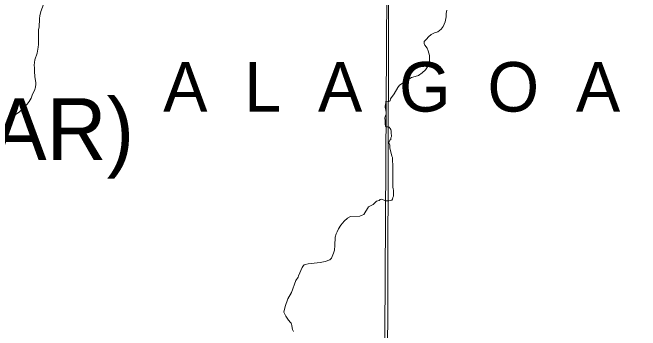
# Model space of a CAD drawing. Extents: x 553962 to 842807, y 8883888 to 9032388.
# Drawn here: x 604530 to 609594, y 8902976 to 8905543 of the extents above; entities that cross this region are included whole.
import ezdxf

# ---------------------------------------------------------------- set-up
doc = ezdxf.new("R2010")
doc.units = 0
doc.header["$LTSCALE"] = 200
doc.layers.add('6', color=7, linetype='Continuous', lineweight=13)

msp = doc.modelspace()

# ---------------------------------------------------------------- linework, layer by layer
at = {"layer": '6'}
for points in [[(607657.7, 8924743.3), (607574.2, 8909874.9), (607492.3, 8896026.7)], [(604747.8, 8905493.6), (604750.5, 8905517), (604757.5, 8905551.2), (604778.2, 8905608.6)], [(604747.8, 8905493.6), (604750.5, 8905517), (604757.5, 8905551.2), (604778.2, 8905608.6)], [(608032, 8905562.6), (608027.6, 8905536.3), (608026.2, 8905507), (608020.3, 8905467.6), (608002.8, 8905431.1), (607986.8, 8905409.1), (607960.5, 8905387.2), (607932.7, 8905378.4), (607905.4, 8905365.4), (607886, 8905347.8), (607868.5, 8905328.8), (607851, 8905309.8), (607851, 8905293.7), (607855.4, 8905279.1), (607874.3, 8905255.7), (607883.1, 8905233.8), (607891.9, 8905197.2), (607891.9, 8905149), (607883.1, 8905112.5), (607859.8, 8905078.9), (607834.9, 8905055.5), (607802.8, 8905035.1), (607776.5, 8905027.7), (607748.8, 8905019), (607649.6, 8904956.1), (607636.4, 8904938.6), (607608.8, 8904885.8), (607578.6, 8904845.8), (607576.8, 8904829.7), (607565.2, 8904825.7), (607544.2, 8904827.2)], [(604525.5, 8904700.2), (604584.4, 8904742.2), (604605.7, 8904760.1), (604646.5, 8904803), (604663.6, 8904825), (604679, 8904851.8), (604690.7, 8904882.5), (604705.3, 8904913.2), (604714.1, 8904941), (604718.5, 8904964.3), (604718.5, 8904977.4), (604709.8, 8905023.9), (604706.1, 8905068.4), (604707.9, 8905095.1), (604704.2, 8905117.3), (604710.1, 8905160.8), (604728.9, 8905215.6), (604737.1, 8905262.8), (604738.6, 8905285.2), (604737.8, 8905368.5), (604740.1, 8905402.7), (604744.1, 8905428.6), (604747.3, 8905489.6), (604747.8, 8905493.6)], [(604525.5, 8904700.2), (604584.4, 8904742.2), (604605.7, 8904760.1), (604646.5, 8904803), (604663.6, 8904825), (604679, 8904851.8), (604690.7, 8904882.5), (604705.3, 8904913.2), (604714.1, 8904941), (604718.5, 8904964.3), (604718.5, 8904977.4), (604709.8, 8905023.9), (604706.1, 8905068.4), (604707.9, 8905095.1), (604704.2, 8905117.3), (604710.1, 8905160.8), (604728.9, 8905215.6), (604737.1, 8905262.8), (604738.6, 8905285.2), (604737.8, 8905368.5), (604740.1, 8905402.7), (604744.1, 8905428.6), (604747.3, 8905489.6), (604747.8, 8905493.6)], [(607533.6, 8904693.8), (607536.3, 8904667.9), (607534.5, 8904658.1), (607535.4, 8904643.6), (607536.9, 8904625.2), (607543, 8904621.2)], [(607543, 8904621.2), (607555.3, 8904621.2), (607567.5, 8904618), (607576.6, 8904606.8), (607580.6, 8904597.6), (607583.5, 8904584.3), (607583.5, 8904574.1), (607584.4, 8904563.9), (607585.3, 8904552.7), (607585.3, 8904541.5), (607581.1, 8904530.3), (607580, 8904518.1), (607573, 8904511.2), (607565.9, 8904494.7), (607566.7, 8904484.5), (607572.6, 8904473.3), (607572.5, 8904463.1), (607572.4, 8904449.9), (607579.4, 8904426.4), (607587.3, 8904397.8), (607590.3, 8904384.6), (607593.3, 8904373.3), (607594.2, 8904361.1), (607594.1, 8904345.8), (607595, 8904335.6), (607596, 8904324.4), (607596.9, 8904313.2), (607596.8, 8904300), (607596.8, 8904288.8), (607596.7, 8904276.5), (607596.6, 8904265.3), (607596.5, 8904253.1), (607596.4, 8904239.9), (607596.3, 8904225.6), (607596.2, 8904214.4), (607596.1, 8904201.2), (607596, 8904184.9), (607596.9, 8904169.6), (607596.9, 8904157.3), (607596.8, 8904144.1), (607597.7, 8904133.9), (607600.7, 8904120.7), (607602.6, 8904108.4), (607603.5, 8904094.1), (607603.5, 8904082.9), (607603.4, 8904070.7), (607603.3, 8904059.5), (607598.1, 8904048.3), (607594, 8904037.2), (607587.8, 8904029), (607576.6, 8904025), (607565.4, 8904023.1), (607551.2, 8904022.1), (607539.5, 8904022.2)], [(607539.5, 8904022.2), (607505.3, 8904036.4), (607495.6, 8904034.6), (607487.2, 8904025.2), (607466.3, 8904021.2), (607439.6, 8903994.4), (607439.6, 8903994.4)], [(607439.6, 8903994.4), (607401.7, 8903974.1), (607363.5, 8903911.4), (607350.2, 8903907.7), (607330.3, 8903899), (607254.4, 8903896.8), (607231.9, 8903881.8), (607205, 8903859.6), (607178.8, 8903827.1), (607158.9, 8903797.1), (607148.6, 8903771.3), (607139.2, 8903755.2), (607130.6, 8903728.9), (607128.7, 8903662.2), (607125.2, 8903625.1), (607119.4, 8903601.2), (607102.3, 8903559), (607089.9, 8903545.3), (607051.9, 8903533.7), (607010.8, 8903525), (606914.4, 8903515.1), (606889.7, 8903509.6), (606883, 8903506.6), (606877.2, 8903501.5), (606866.2, 8903484.8), (606836, 8903417.6), (606832.9, 8903406.8), (606815, 8903380.7), (606778.9, 8903283.1), (606749.9, 8903231.4), (606728.4, 8903170.9), (606719, 8903125.1), (606734, 8903090.3), (606755.2, 8903058.8), (606770.8, 8903040), (606775.7, 8903035.2), (606778.4, 8903028.4)], [(606778.4, 8903028.4), (606783.4, 8903013.8), (606788, 8902984.9), (606794.7, 8902968.1)]]:
    msp.add_lwpolyline(points, dxfattribs=at)
msp.add_lwpolyline([(618535.2, 8909853.3), (607574.3, 8909890.7), (607543.3, 8898835.3), (618504.2, 8898795.8)], close=True, dxfattribs=at)
msp.add_spline([(607544.2, 8904827.2), (607540.5, 8904825.6), (607539.7, 8904818), (607536, 8904789.9), (607538.2, 8904764.1), (607543.5, 8904735.3), (607542.8, 8904723.1), (607533.6, 8904694.1)], degree=3, dxfattribs=at)

# ---------------------------------------------------------------- texts
for s, height, p in [('A  L  A  G  O  A  S', 400, (605744.9, 8904743.1)), ('(PÃO DE AÇUCAR)', 500, (599529.4, 8904351.2))]:
    msp.add_text(s, height=height, dxfattribs=at).set_placement(p)

doc.saveas('drawing.dxf')
